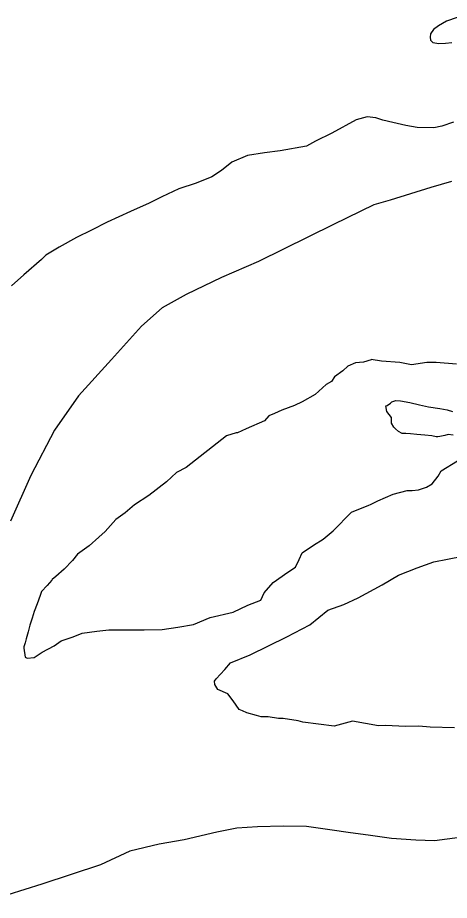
# Model space of a CAD drawing. Extents: x 31699 to 244310, y -8841 to 11474.
# Drawn here: x 102244 to 102314.2, y 2129.2 to 2272.8 of the extents above; entities that cross this region are included whole.
import ezdxf

# ---------------------------------------------------------------- set-up
doc = ezdxf.new("R2010")
doc.units = 0
doc.layers.add('R_Draft', color=7, linetype='Continuous')
doc.layers.add('R_Logo', color=7, linetype='Continuous')

msp = doc.modelspace()

# ---------------------------------------------------------------- linework, layer by layer
at = {"layer": 'R_Draft'}
for points in [[(102315.41, 2272.78), (102313.7, 2272.2), (102312.38, 2271.43), (102311.6, 2270.87), (102311.09, 2270.12), (102311.03, 2269.59), (102311.11, 2269.12), (102311.46, 2268.73), (102312.46, 2268.56), (102313.52, 2268.65), (102314.59, 2268.75)], [(102314.86, 2255.8), (102312.94, 2255.15), (102311.62, 2254.85), (102308.95, 2254.91), (102307.08, 2255.26), (102305, 2255.74), (102303.33, 2256.1), (102302.19, 2256.47), (102300.79, 2256.63), (102299, 2256.18), (102295.06, 2254.01), (102292.43, 2252.67), (102290.92, 2251.89), (102286.68, 2251.11), (102284.09, 2250.78), (102281.37, 2250.37), (102278.8, 2249.3), (102277.11, 2247.92), (102275.54, 2246.88), (102273.03, 2245.87), (102270.19, 2244.93), (102267.43, 2243.65), (102265.39, 2242.6), (102262.36, 2241.25), (102258.55, 2239.54), (102255.98, 2238.21), (102253.55, 2237.01), (102250.73, 2235.46), (102248.57, 2234.14), (102247.85, 2233.45), (102244.99, 2230.97), (102242.97, 2229.18)], [(102315.31, 2216.42), (102312.04, 2216.67), (102310.51, 2216.69), (102307.99, 2216.29), (102306.11, 2216.71), (102303.11, 2216.9), (102301.43, 2217.18), (102301.43, 2217.12), (102300.18, 2216.75), (102298.92, 2216.65), (102297.67, 2216.08), (102296.82, 2215.32), (102295.51, 2214.36), (102295, 2213.61), (102294.15, 2213.12), (102292.33, 2211.47), (102290.23, 2210.28), (102288.98, 2209.71), (102286.94, 2208.92), (102285.75, 2208.42), (102284.83, 2208), (102284.12, 2207.18), (102281.16, 2205.89), (102279.71, 2205.25), (102279.51, 2205.25), (102277.92, 2204.74), (102271.4, 2199.63)], [(102315.31, 2216.42), (102312.04, 2216.67), (102310.51, 2216.69), (102307.99, 2216.29), (102306.11, 2216.71), (102303.11, 2216.9), (102301.43, 2217.18), (102301.43, 2217.12), (102300.18, 2216.75), (102298.92, 2216.65), (102297.67, 2216.08), (102296.82, 2215.32), (102295.51, 2214.36), (102295, 2213.61), (102294.15, 2213.12), (102292.33, 2211.47), (102290.23, 2210.28), (102288.98, 2209.71), (102286.94, 2208.92), (102285.75, 2208.42), (102284.83, 2208), (102284.12, 2207.18), (102281.16, 2205.89), (102279.71, 2205.25), (102279.51, 2205.25), (102277.92, 2204.74), (102271.4, 2199.63)], [(102314.76, 2204.86), (102313.96, 2204.97), (102313.43, 2204.83), (102312.63, 2204.67), (102312.3, 2204.6), (102312.04, 2204.59), (102311.3, 2204.77), (102310.16, 2204.87), (102308.89, 2204.97), (102307.83, 2205.08), (102307.09, 2205.12), (102306.96, 2205.12), (102306.49, 2205.17), (102305.88, 2205.49), (102305.41, 2205.88), (102305.13, 2206.2), (102304.78, 2206.8), (102304.77, 2207.2), (102304.76, 2207.73), (102304, 2208.71), (102303.84, 2209.64), (102303.9, 2209.64), (102304.03, 2209.71), (102304.62, 2210.06), (102304.82, 2210.27), (102305.48, 2210.49), (102306.21, 2210.44), (102307.75, 2210.21), (102309.3, 2209.79), (102310.77, 2209.49), (102312.64, 2209.21), (102313.78, 2208.97), (102314.65, 2208.73)], [(102314.76, 2204.86), (102313.96, 2204.97), (102313.43, 2204.83), (102312.63, 2204.67), (102312.3, 2204.6), (102312.04, 2204.59), (102311.3, 2204.77), (102310.16, 2204.87), (102308.89, 2204.97), (102307.83, 2205.08), (102307.09, 2205.12), (102306.96, 2205.12), (102306.49, 2205.17), (102305.88, 2205.49), (102305.41, 2205.88), (102305.13, 2206.2), (102304.78, 2206.8), (102304.77, 2207.2), (102304.76, 2207.73), (102304, 2208.71), (102303.84, 2209.64), (102303.9, 2209.64), (102304.03, 2209.71), (102304.62, 2210.06), (102304.82, 2210.27), (102305.48, 2210.49), (102306.21, 2210.44), (102307.75, 2210.21), (102309.3, 2209.79), (102310.77, 2209.49), (102312.64, 2209.21), (102313.78, 2208.97), (102314.65, 2208.73)], [(102271.4, 2199.63), (102269.82, 2198.78), (102268.2, 2197.27), (102265.33, 2195.06), (102262.97, 2193.53), (102261.48, 2192.22), (102259.97, 2191.18), (102258.23, 2189.19), (102257.19, 2188.3), (102255.63, 2186.85), (102253.73, 2185.54), (102252.89, 2184.51), (102251.53, 2183.07), (102250.17, 2181.9), (102249.58, 2181.42), (102249.52, 2181.28), (102248.81, 2180.4), (102247.84, 2179.44), (102247.65, 2178.77), (102247.16, 2177.42), (102246.66, 2176.2), (102246.35, 2175.13), (102245.99, 2173.98), (102245.68, 2172.91), (102245.38, 2171.76), (102245.2, 2171.09), (102245.02, 2170.42), (102245.02, 2170.22), (102245.2, 2168.75), (102245.53, 2168.63), (102246.66, 2168.73), (102247.97, 2169.56), (102249.94, 2170.62), (102251.05, 2171.45), (102253.03, 2172.1), (102254.48, 2172.68), (102256.87, 2173.01), (102258.8, 2173.19), (102261.86, 2173.21), (102264.53, 2173.21), (102267.46, 2173.29), (102270.04, 2173.63), (102272.56, 2174.1), (102275.26, 2175.24), (102279.04, 2176.07), (102281.41, 2177.2), (102283.51, 2178.06)], [(102271.4, 2199.63), (102269.82, 2198.78), (102268.2, 2197.27), (102265.33, 2195.06), (102262.97, 2193.53), (102261.48, 2192.22), (102259.97, 2191.18), (102258.23, 2189.19), (102257.19, 2188.3), (102255.63, 2186.85), (102253.73, 2185.54), (102252.89, 2184.51), (102251.53, 2183.07), (102250.17, 2181.9), (102249.58, 2181.42), (102249.52, 2181.28), (102248.81, 2180.4), (102247.84, 2179.44), (102247.65, 2178.77), (102247.16, 2177.42), (102246.66, 2176.2), (102246.35, 2175.13), (102245.99, 2173.98), (102245.68, 2172.91), (102245.38, 2171.76), (102245.2, 2171.09), (102245.02, 2170.42), (102245.02, 2170.22), (102245.2, 2168.75), (102245.53, 2168.63), (102246.66, 2168.73), (102247.97, 2169.56), (102249.94, 2170.62), (102251.05, 2171.45), (102253.03, 2172.1), (102254.48, 2172.68), (102256.87, 2173.01), (102258.8, 2173.19), (102261.86, 2173.21), (102264.53, 2173.21), (102267.46, 2173.29), (102270.04, 2173.63), (102272.56, 2174.1), (102275.26, 2175.24), (102279.04, 2176.07), (102281.41, 2177.2), (102283.51, 2178.06)], [(102283.51, 2178.06), (102284.08, 2179.21), (102285.5, 2180.92), (102287.92, 2182.58), (102289.16, 2183.42), (102289.73, 2184.63), (102290.23, 2185.72), (102292.06, 2186.97), (102293.64, 2187.94), (102295.26, 2189.32), (102298.25, 2192.34), (102301.08, 2193.48), (102301.34, 2193.62), (102302.53, 2194.19), (102305.03, 2195.26), (102307.28, 2195.85), (102308.14, 2195.87), (102309.14, 2195.97), (102310.46, 2196.4), (102311.38, 2196.96), (102312.34, 2198.19), (102312.85, 2199.07), (102315.47, 2200.68)], [(102283.51, 2178.06), (102284.08, 2179.21), (102285.5, 2180.92), (102287.92, 2182.58), (102289.16, 2183.42), (102289.73, 2184.63), (102290.23, 2185.72), (102292.06, 2186.97), (102293.64, 2187.94), (102295.26, 2189.32), (102298.25, 2192.34), (102301.08, 2193.48), (102301.34, 2193.62), (102302.53, 2194.19), (102305.03, 2195.26), (102307.28, 2195.85), (102308.14, 2195.87), (102309.14, 2195.97), (102310.46, 2196.4), (102311.38, 2196.96), (102312.34, 2198.19), (102312.85, 2199.07), (102315.47, 2200.68)], [(102295.46, 2157.56), (102290.32, 2158.22), (102289.58, 2158.4), (102287.17, 2158.8), (102286.37, 2158.78), (102284.7, 2159.07), (102283.57, 2159.04), (102282.83, 2159.29), (102281.22, 2159.71), (102280.54, 2160.03), (102280, 2160.28), (102279.03, 2161.66), (102278.13, 2162.83), (102276.52, 2163.52), (102276.03, 2164.31), (102276.01, 2164.84), (102276.27, 2165.25), (102277.69, 2166.76), (102278.6, 2167.85), (102281.76, 2169.14), (102287.74, 2172.1), (102291.49, 2174), (102294.42, 2176.42), (102296.99, 2177.35), (102299.36, 2178.42), (102303.23, 2180.53), (102305.92, 2182.13), (102308.95, 2183.28), (102311.66, 2184.29), (102313.84, 2184.68), (102316.36, 2185.22)], [(102295.46, 2157.56), (102290.32, 2158.22), (102289.58, 2158.4), (102287.17, 2158.8), (102286.37, 2158.78), (102284.7, 2159.07), (102283.57, 2159.04), (102282.83, 2159.29), (102281.22, 2159.71), (102280.54, 2160.03), (102280, 2160.28), (102279.03, 2161.66), (102278.13, 2162.83), (102276.52, 2163.52), (102276.03, 2164.31), (102276.01, 2164.84), (102276.27, 2165.25), (102277.69, 2166.76), (102278.6, 2167.85), (102281.76, 2169.14), (102287.74, 2172.1), (102291.49, 2174), (102294.42, 2176.42), (102296.99, 2177.35), (102299.36, 2178.42), (102303.23, 2180.53), (102305.92, 2182.13), (102308.95, 2183.28), (102311.66, 2184.29), (102313.84, 2184.68), (102316.36, 2185.22)], [(102314.99, 2157.28), (102311.06, 2157.38), (102309.19, 2157.53), (102307.06, 2157.47), (102303.72, 2157.65), (102302.66, 2157.62), (102298.44, 2158.37), (102295.46, 2157.56)], [(102314.99, 2157.28), (102311.06, 2157.38), (102309.19, 2157.53), (102307.06, 2157.47), (102303.72, 2157.65), (102302.66, 2157.62), (102298.44, 2158.37), (102295.46, 2157.56)], [(102315.88, 2139.42), (102311.72, 2138.89), (102308.72, 2139.01), (102304.78, 2139.3), (102300.97, 2139.8), (102298.1, 2140.19), (102294.76, 2140.71), (102290.95, 2141.2), (102287.15, 2141.3), (102282.96, 2141.19), (102279.63, 2140.97), (102276.39, 2140.28), (102271.03, 2139.07), (102266.98, 2138.36), (102262.22, 2137.23), (102257.48, 2134.97), (102247.91, 2131.84), (102239.59, 2129.22)]]:
    msp.add_lwpolyline(points, dxfattribs=at)
at = {"layer": 'R_Logo'}
msp.add_lwpolyline([(102314.51, 2246.12), (102311.14, 2245.16), (102304.53, 2243.11), (102301.89, 2242.31), (102295.32, 2239.13), (102283.15, 2233.13), (102277.1, 2230.49), (102271.37, 2227.74), (102267.5, 2225.56), (102264.12, 2222.6), (102259.26, 2217.2), (102253.89, 2211.25), (102249.98, 2205.67), (102246.11, 2198.29), (102242.84, 2190.86)], dxfattribs=at)

doc.saveas('drawing.dxf')
